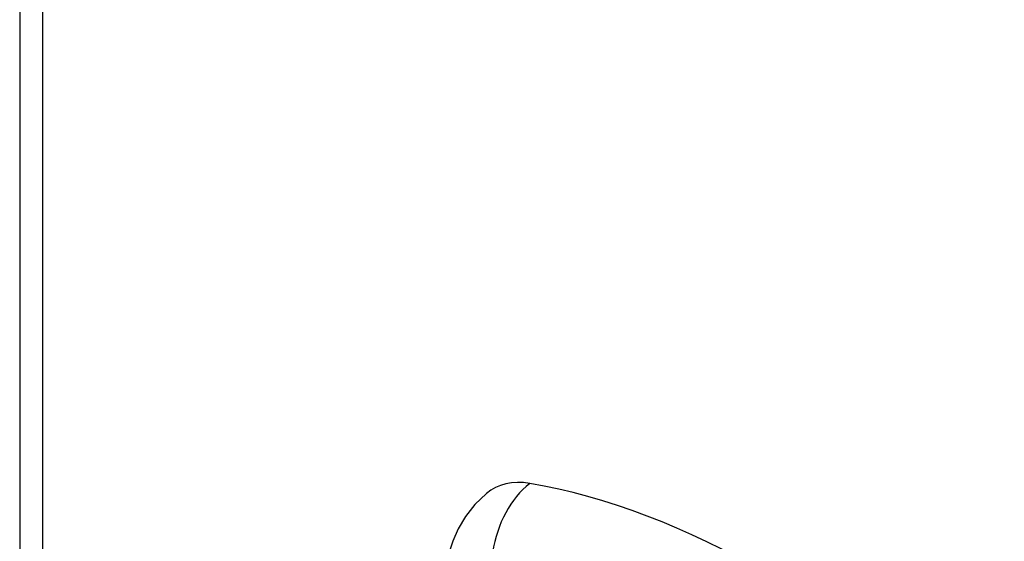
# Model space of a CAD drawing. Header units: inches. Extents: x 12 to 399, y 35 to 188.
# Tile 336 of 377: x 368.421 to 369.679, y 157.178 to 157.845. Entities that reach past the tile are written whole.
import ezdxf

# ---------------------------------------------------------------- set-up
doc = ezdxf.new("R2010")
doc.units = ezdxf.units.IN
doc.header["$MEASUREMENT"] = 0
doc.layers.add('Visible Edges(ANSI)', color=7, linetype='Continuous', lineweight=25)
doc.layers.add('Visible Tangent Edges(ANSI)', color=7, linetype='Continuous', lineweight=25)

msp = doc.modelspace()

# ---------------------------------------------------------------- linework, layer by layer
at = {"layer": 'Visible Edges(ANSI)'}
msp.add_line((368.421, 169.3734), (368.421, 145.0759), dxfattribs=at)
at = {"layer": 'Visible Edges(ANSI)', "flags": 128}
for points in [[(369.0172, 157.2396), (369.0025, 157.2255), (368.9905, 157.2101), (368.9812, 157.1943), (368.9744, 157.1785)], [(368.9744, 157.1785), (368.9616, 157.1404), (368.9505, 157.1011), (368.9412, 157.0608), (368.9336, 157.0196), (368.9278, 156.9774), (368.9237, 156.9343), (368.9212, 156.8905), (368.9204, 156.8459), (368.9212, 156.8007), (368.9236, 156.7548), (368.9276, 156.7084), (368.9332, 156.6616), (368.9404, 156.6143), (368.9491, 156.5666), (368.9592, 156.5187), (368.9709, 156.4706)]]:
    msp.add_lwpolyline(points, dxfattribs=at)
at = {"layer": 'Visible Edges(ANSI)'}
for centre, major_axis, start_param, end_param in [((369.1139, 157.0919), (-0.0884, 0.1535), 5.835982, 6.382176), ((369.3757, 156.0752), (-0.6483, 1.1259), 5.16346, 5.835982)]:
    msp.add_ellipse(centre, major_axis=major_axis, ratio=0.578093, start_param=start_param, end_param=end_param, dxfattribs=at)
at = {"layer": 'Visible Tangent Edges(ANSI)'}
msp.add_line((368.4499, 169.3331), (368.4499, 145.0356), dxfattribs=at)
msp.add_ellipse((369.1114, 157.153), major_axis=(-0.02, -0.1164), ratio=0.735728, start_param=3.82822, end_param=4.736579, dxfattribs=at)

doc.saveas('drawing.dxf')
